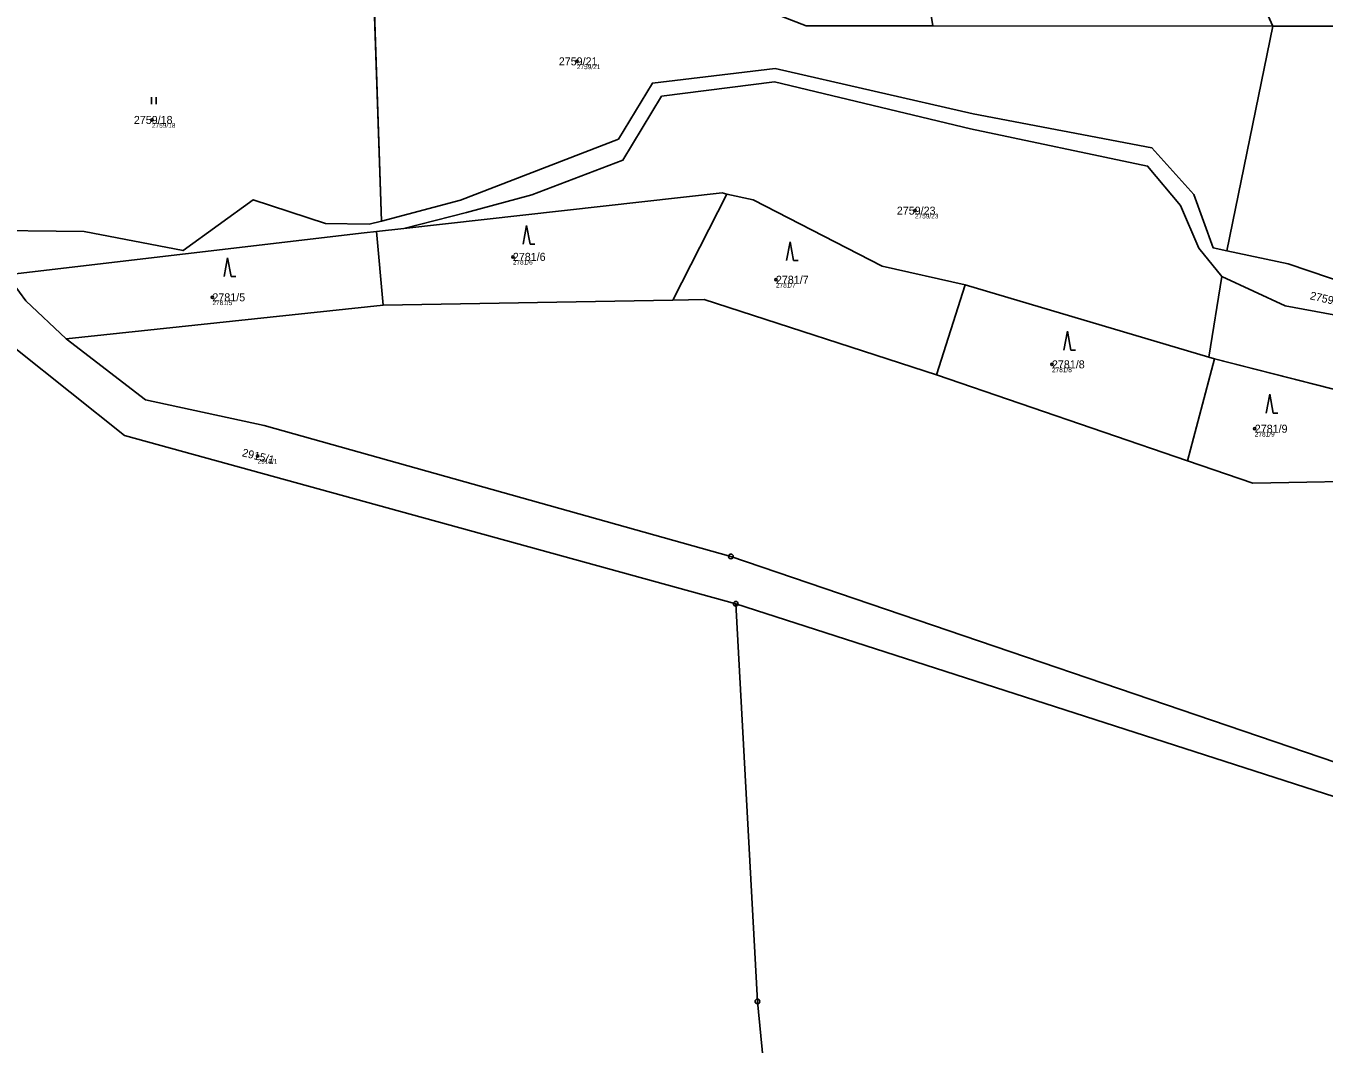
# Model space of a CAD drawing. Extents: x -761891 to -756141, y -1178507 to -1171885.
# Drawn here: x -757432.9 to -757157.1, y -1176969.1 to -1176752.8 of the extents above; entities that cross this region are included whole.
import ezdxf

# ---------------------------------------------------------------- set-up
doc = ezdxf.new("R2010")
doc.units = 0
for name, color, linetype in [('Definiční body', 7, 'Continuous'), ('Hranice parcel', 7, 'Continuous'), ('Parcelní čísla', 7, 'Continuous'), ('Polygon parcely', 7, 'Continuous'), ('Značky bodu BP', 7, 'Continuous'), ('Značky kultur', 7, 'Continuous')]:
    doc.layers.add(name, color=color, linetype=linetype)

msp = doc.modelspace()

# ---------------------------------------------------------------- linework, layer by layer
at = {"layer": 'Definiční body'}
for centre in [(-757315.83, -1176760.27), (-757406.12, -1176772.72), (-757244, -1176791.99), (-757329.43, -1176801.81), (-757273.53, -1176806.68), (-757393.27, -1176810.41), (-757214.88, -1176824.66), (-757171.78, -1176838.33), (-757383.68, -1176844.12)]:
    msp.add_circle(centre, 0.25, dxfattribs=at)
at = {"layer": 'Hranice parcel'}
for p, q in [((-757167.95, -1176752.76), (-757232.97, -1176608.85)), ((-757357.34, -1176794.2), (-757358.99, -1176745.49)), ((-757240.19, -1176752.74), (-757167.95, -1176752.76)), ((-757177.69, -1176800.51), (-757167.95, -1176752.76)), ((-757295.45, -1176810.98), (-757283.94, -1176788.47)), ((-757358.41, -1176796.45), (-757352.61, -1176795.8)), ((-757357, -1176812.1), (-757358.41, -1176796.45)), ((-757239.39, -1176826.91), (-757233.3, -1176807.74)), ((-757233.3, -1176807.74), (-757181.52, -1176823.15)), ((-757181.52, -1176823.15), (-757178.81, -1176806)), ((-757295.45, -1176810.98), (-757357, -1176812.1)), ((-757357, -1176812.1), (-757424.31, -1176819.23)), ((-757186.06, -1176845.13), (-757180.34, -1176823.45)), ((-757181.52, -1176823.15), (-757180.34, -1176823.45)), ((-757180.34, -1176823.45), (-757140.21, -1176833.74)), ((-757186.06, -1176845.13), (-757239.39, -1176826.91))]:
    msp.add_line(p, q, dxfattribs=at)
for points in [[(-757167.95, -1176752.76), (-757145, -1176752.77), (-757098.26, -1176776.29)], [(-757357.34, -1176794.2), (-757340.54, -1176789.77), (-757306.99, -1176776.83), (-757299.78, -1176764.89), (-757273.72, -1176761.82), (-757231.59, -1176771.39), (-757193.65, -1176778.62), (-757184.72, -1176788.57), (-757180.65, -1176799.87), (-757177.69, -1176800.51)], [(-757178.81, -1176806), (-757183.68, -1176799.97), (-757187.54, -1176790.87), (-757194.56, -1176782.54), (-757232.19, -1176774.63), (-757273.87, -1176764.62), (-757297.84, -1176767.7), (-757306.03, -1176781.28), (-757325.38, -1176788.61), (-757339.3, -1176792.4), (-757352.61, -1176795.8)], [(-757352.61, -1176795.8), (-757284.99, -1176788.24), (-757283.94, -1176788.47)], [(-757283.94, -1176788.47), (-757278.34, -1176789.68), (-757250.96, -1176803.8), (-757233.3, -1176807.74)], [(-757444.48, -1176796.12), (-757420.55, -1176796.42), (-757399.49, -1176800.48), (-757384.58, -1176789.66), (-757369.23, -1176794.74), (-757359.99, -1176794.9), (-757357.34, -1176794.2)], [(-757436.97, -1176805.6), (-757361.02, -1176796.74), (-757358.41, -1176796.45)], [(-757177.69, -1176800.51), (-757164.69, -1176803.31), (-757138.34, -1176812.21), (-757103.16, -1176814.02), (-757092.56, -1176811.74), (-757077.62, -1176815.96), (-757051.87, -1176837.18)], [(-757424.31, -1176819.23), (-757432.94, -1176811.18), (-757436.97, -1176805.6)], [(-757282.08, -1176875.52), (-757411.97, -1176839.79), (-757435.03, -1176821.34), (-757446.7, -1176808.05)], [(-757052.93, -1176842.4), (-757082.47, -1176821.65), (-757093.41, -1176817.99), (-757102.17, -1176820.39), (-757117.96, -1176817.65), (-757138.1, -1176817.26), (-757165.32, -1176812.23), (-757178.81, -1176806)], [(-757239.39, -1176826.91), (-757288.76, -1176810.86), (-757295.45, -1176810.98)], [(-757424.31, -1176819.23), (-757407.47, -1176832.2), (-757382.3, -1176837.66), (-757283.1, -1176865.47), (-757141.25, -1176913.78), (-757109.61, -1176933.46), (-757081.95, -1176942.7), (-757041.77, -1176949), (-757012.36, -1176956.93), (-756981.58, -1176963.7), (-756924.73, -1176993.41), (-756893.75, -1177012.19), (-756815.81, -1177059.16)], [(-757141.68, -1176849.31), (-757172.17, -1176849.87), (-757186.06, -1176845.13)], [(-756254.32, -1177685.33), (-756267.48, -1177657.29), (-756278.34, -1177584.58), (-756308.08, -1177410.19), (-756310.23, -1177403.06), (-756314.7, -1177394.46), (-756345.39, -1177355.57), (-756369.32, -1177336.14), (-756571.77, -1177214.75), (-756871.39, -1177034.4), (-756899.37, -1177017.88), (-756944.68, -1176991.4), (-756985.55, -1176969.91), (-757013.68, -1176962.98), (-757046.34, -1176955.2), (-757085.28, -1176948.59), (-757111.06, -1176940.17), (-757144.24, -1176919.96), (-757282.08, -1176875.52)], [(-757282.08, -1176875.52), (-757277.45, -1176960.03), (-757265.29, -1177085.39), (-757263.96, -1177097.94), (-757263.73, -1177101.61), (-757258.02, -1177193.99), (-757244.82, -1177358.33), (-757232.14, -1177523.33), (-757226.53, -1177592.89), (-757220.76, -1177658.5), (-757216.57, -1177728.22), (-757216.43, -1177729.66)]]:
    msp.add_lwpolyline(points, dxfattribs=at)
at = {"layer": 'Polygon parcely'}
for points in [[(-757149.51, -1176688.02), (-757200.7, -1176599.85), (-757232.97, -1176608.85), (-757167.95, -1176752.76), (-757145, -1176752.77), (-757098.26, -1176776.29)], [(-757261.75, -1176618.42), (-757258.42, -1176640.35), (-757240.19, -1176752.74), (-757167.95, -1176752.76), (-757232.97, -1176608.85)], [(-757340.54, -1176789.77), (-757306.99, -1176776.83), (-757299.78, -1176764.89), (-757273.72, -1176761.82), (-757231.59, -1176771.39), (-757193.65, -1176778.62), (-757184.72, -1176788.57), (-757180.65, -1176799.87), (-757177.69, -1176800.51), (-757167.95, -1176752.76), (-757240.19, -1176752.74), (-757267.12, -1176752.73), (-757295.32, -1176741.73), (-757311.35, -1176746.69), (-757331.72, -1176746.18), (-757358.99, -1176745.49), (-757357.34, -1176794.2)], [(-757357.34, -1176794.2), (-757358.99, -1176745.49), (-757364.13, -1176745.38), (-757410.77, -1176744.4), (-757463.69, -1176743.28), (-757453.63, -1176755.09), (-757448.3, -1176771.89), (-757444.48, -1176796.12), (-757420.55, -1176796.42), (-757399.49, -1176800.48), (-757384.58, -1176789.66), (-757369.23, -1176794.74), (-757359.99, -1176794.9)], [(-757164.69, -1176803.31), (-757138.34, -1176812.21), (-757103.16, -1176814.02), (-757092.56, -1176811.74), (-757077.62, -1176815.96), (-757051.87, -1176837.18), (-757044.92, -1176803.12), (-757098.26, -1176776.29), (-757145, -1176752.77), (-757167.95, -1176752.76), (-757177.69, -1176800.51)], [(-757352.61, -1176795.8), (-757284.99, -1176788.24), (-757283.94, -1176788.47), (-757278.34, -1176789.68), (-757250.96, -1176803.8), (-757233.3, -1176807.74), (-757181.52, -1176823.15), (-757178.81, -1176806), (-757183.68, -1176799.97), (-757187.54, -1176790.87), (-757194.56, -1176782.54), (-757232.19, -1176774.63), (-757273.87, -1176764.62), (-757297.84, -1176767.7), (-757306.03, -1176781.28), (-757325.38, -1176788.61), (-757339.3, -1176792.4)], [(-757283.94, -1176788.47), (-757284.99, -1176788.24), (-757352.61, -1176795.8), (-757358.41, -1176796.45), (-757357, -1176812.1), (-757295.45, -1176810.98)], [(-757233.3, -1176807.74), (-757250.96, -1176803.8), (-757278.34, -1176789.68), (-757283.94, -1176788.47), (-757295.45, -1176810.98), (-757288.76, -1176810.86), (-757239.39, -1176826.91)], [(-757358.41, -1176796.45), (-757361.02, -1176796.74), (-757436.97, -1176805.6), (-757432.94, -1176811.18), (-757424.31, -1176819.23), (-757357, -1176812.1)], [(-757180.34, -1176823.45), (-757181.52, -1176823.15), (-757233.3, -1176807.74), (-757239.39, -1176826.91), (-757186.06, -1176845.13)], [(-757117.96, -1176817.65), (-757138.1, -1176817.26), (-757165.32, -1176812.23), (-757178.81, -1176806), (-757181.52, -1176823.15), (-757180.34, -1176823.45), (-757140.21, -1176833.74), (-757081.68, -1176837.76), (-757054.11, -1176848.16), (-757052.93, -1176842.4), (-757082.47, -1176821.65), (-757093.41, -1176817.99), (-757102.17, -1176820.39)], [(-757141.68, -1176849.31), (-757140.21, -1176833.74), (-757180.34, -1176823.45), (-757186.06, -1176845.13), (-757172.17, -1176849.87)]]:
    msp.add_lwpolyline(points, close=True, dxfattribs=at)
for points in [[(-757138.34, -1176812.21), (-757164.69, -1176803.31), (-757177.69, -1176800.51), (-757180.65, -1176799.87), (-757184.72, -1176788.57), (-757193.65, -1176778.62), (-757231.59, -1176771.39), (-757273.72, -1176761.82), (-757299.78, -1176764.89), (-757306.99, -1176776.83), (-757340.54, -1176789.77), (-757357.34, -1176794.2), (-757359.99, -1176794.9), (-757369.23, -1176794.74), (-757384.58, -1176789.66), (-757399.49, -1176800.48), (-757420.55, -1176796.42), (-757444.48, -1176796.12)], [(-757436.97, -1176805.6), (-757361.02, -1176796.74), (-757358.41, -1176796.45), (-757352.61, -1176795.8), (-757339.3, -1176792.4), (-757325.38, -1176788.61), (-757306.03, -1176781.28), (-757297.84, -1176767.7), (-757273.87, -1176764.62), (-757232.19, -1176774.63), (-757194.56, -1176782.54), (-757187.54, -1176790.87), (-757183.68, -1176799.97), (-757178.81, -1176806), (-757165.32, -1176812.23), (-757138.1, -1176817.26)], [(-756568.15, -1177207.15), (-756781.76, -1177079.65), (-756811.46, -1177061.89), (-756815.81, -1177059.16), (-756893.75, -1177012.19), (-756924.73, -1176993.41), (-756981.58, -1176963.7), (-757012.36, -1176956.93), (-757041.77, -1176949), (-757081.95, -1176942.7), (-757109.61, -1176933.46), (-757141.25, -1176913.78), (-757283.1, -1176865.47), (-757382.3, -1176837.66), (-757407.47, -1176832.2), (-757424.31, -1176819.23), (-757432.94, -1176811.18)], [(-757141.68, -1176849.31), (-757172.17, -1176849.87), (-757186.06, -1176845.13), (-757239.39, -1176826.91), (-757288.76, -1176810.86), (-757295.45, -1176810.98), (-757357, -1176812.1), (-757424.31, -1176819.23), (-757407.47, -1176832.2), (-757382.3, -1176837.66), (-757283.1, -1176865.47), (-757141.25, -1176913.78)], [(-757435.03, -1176821.34), (-757411.97, -1176839.79), (-757282.08, -1176875.52), (-757144.24, -1176919.96), (-757111.06, -1176940.17), (-757085.28, -1176948.59), (-757046.34, -1176955.2), (-757013.68, -1176962.98), (-756985.55, -1176969.91), (-756944.68, -1176991.4), (-756899.37, -1177017.88), (-756871.39, -1177034.4), (-756571.77, -1177214.75), (-756369.32, -1177336.14), (-756345.39, -1177355.57), (-756314.7, -1177394.46)], [(-757232.14, -1177523.33), (-757244.82, -1177358.33), (-757258.02, -1177193.99), (-757263.73, -1177101.61), (-757263.96, -1177097.94), (-757265.29, -1177085.39), (-757277.45, -1176960.03), (-757282.08, -1176875.52), (-757411.97, -1176839.79), (-757435.03, -1176821.34)], [(-756314.7, -1177394.46), (-756345.39, -1177355.57), (-756369.32, -1177336.14), (-756571.77, -1177214.75), (-756871.39, -1177034.4), (-756899.37, -1177017.88), (-756944.68, -1176991.4), (-756985.55, -1176969.91), (-757013.68, -1176962.98), (-757046.34, -1176955.2), (-757085.28, -1176948.59), (-757111.06, -1176940.17), (-757144.24, -1176919.96), (-757282.08, -1176875.52), (-757277.45, -1176960.03), (-757265.29, -1177085.39), (-757263.96, -1177097.94), (-757263.73, -1177101.61), (-757258.02, -1177193.99), (-757244.82, -1177358.33), (-757232.14, -1177523.33)]]:
    msp.add_lwpolyline(points, dxfattribs=at)
at = {"layer": 'Značky bodu BP'}
for centre, radius in [((-757283.1, -1176865.47), 0.5), ((-757283.1, -1176865.47), 0.0303), ((-757282.08, -1176875.52), 0.5), ((-757282.08, -1176875.52), 0.0303), ((-757277.45, -1176960.03), 0.5), ((-757277.45, -1176960.03), 0.0303)]:
    msp.add_circle(centre, radius, dxfattribs=at)
at = {"layer": 'Značky kultur'}
for p, q in [((-757406.23, -1176769.38), (-757406.23, -1176767.88)), ((-757405.23, -1176769.38), (-757405.23, -1176767.88)), ((-757326.5, -1176795.15), (-757327.25, -1176799.15)), ((-757325.75, -1176799.15), (-757326.5, -1176795.15)), ((-757325.75, -1176799.15), (-757324.75, -1176799.15)), ((-757270.53, -1176798.61), (-757271.28, -1176802.61)), ((-757269.78, -1176802.61), (-757270.53, -1176798.61)), ((-757390.05, -1176801.99), (-757390.8, -1176805.99)), ((-757389.3, -1176805.99), (-757390.05, -1176801.99)), ((-757269.78, -1176802.61), (-757268.78, -1176802.61)), ((-757389.3, -1176805.99), (-757388.3, -1176805.99)), ((-757211.61, -1176817.61), (-757212.36, -1176821.61)), ((-757210.86, -1176821.61), (-757211.61, -1176817.61)), ((-757210.86, -1176821.61), (-757209.86, -1176821.61)), ((-757168.62, -1176830.99), (-757169.37, -1176834.99)), ((-757167.87, -1176834.99), (-757168.62, -1176830.99)), ((-757167.87, -1176834.99), (-757166.87, -1176834.99))]:
    msp.add_line(p, q, dxfattribs=at)

# ---------------------------------------------------------------- texts
at = {"layer": 'Definiční body'}
for s, p in [('2759/21', (-757315.83, -1176761.93)), ('2759/18', (-757406.12, -1176774.38)), ('2759/23', (-757244, -1176793.65)), ('2781/6', (-757329.43, -1176803.47)), ('2781/7', (-757273.53, -1176808.34)), ('2781/5', (-757393.27, -1176812.07)), ('2781/8', (-757214.88, -1176826.32)), ('2781/9', (-757171.78, -1176839.99)), ('2915/1', (-757383.68, -1176845.78))]:
    msp.add_text(s, height=1, dxfattribs=at).set_placement(p)
at = {"layer": 'Parcelní čísla'}
for s, p in [('2759/21', (-757319.67, -1176761.12)), ('2759/18', (-757409.96, -1176773.57)), ('2759/23', (-757247.84, -1176792.84)), ('2781/6', (-757329.43, -1176802.66)), ('2781/7', (-757273.53, -1176807.53)), ('2781/5', (-757393.27, -1176811.26)), ('2781/8', (-757214.88, -1176825.51)), ('2781/9', (-757171.78, -1176839.18))]:
    msp.add_text(s, height=1.7, dxfattribs=at).set_placement(p)
for s, rotation, p in [('2759/26', 347, (-757160.17, -1176810.81)), ('2915/1', 346, (-757387.09, -1176844.15))]:
    msp.add_text(s, height=1.7, rotation=rotation, dxfattribs=at).set_placement(p)

doc.saveas('drawing.dxf')
